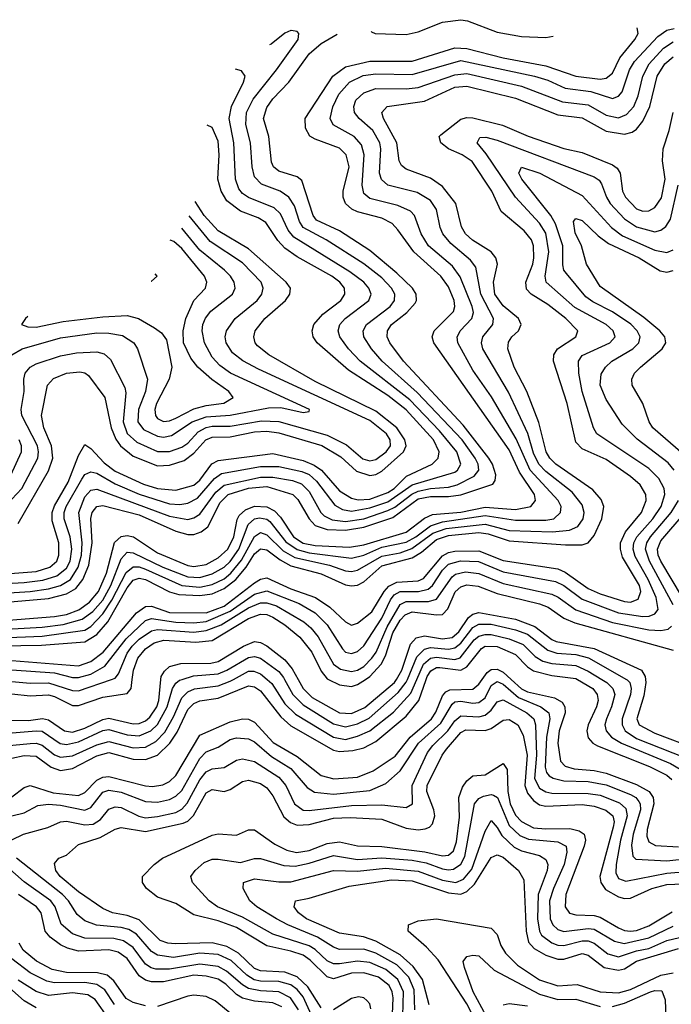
# Model space of a CAD drawing. Header units: inches. Extents: x 501365 to 657855, y 482276 to 547543.
# Tile 447 of 656: x 562796 to 564944, y 538928 to 542176. Entities that reach past the tile are written whole.
import ezdxf

# ---------------------------------------------------------------- set-up
doc = ezdxf.new("R2010")
doc.units = ezdxf.units.IN
doc.header["$MEASUREMENT"] = 0
doc.layers.add('A5563', color=7, linetype='Continuous')
doc.layers.add('A5564', color=7, linetype='Continuous')

msp = doc.modelspace()

# ---------------------------------------------------------------- linework, layer by layer
at = {"layer": 'A5563', "color": 5}
for points, elevation in [([(562371, 540000), (562430, 539944.3), (562510, 539906.4), (562550, 539895.7), (562590, 539900.2), (562710, 539944.2), (562770, 539951.9), (562830, 539946.2), (562890, 539949.4), (562910, 539944), (562970, 539914.1), (562990, 539913.8), (563070, 539941.7), (563150, 539953.1), (563163.4, 539970), (563166.9, 540000)], 3920), ([(562420.2, 540000), (562428.8, 539990), (562450, 539973.9), (562510, 539945.3), (562550, 539934.3), (562590, 539938.3), (562710, 539980), (562770, 539992.8), (562830, 539987.3), (562890, 539988.3), (562970, 539963.5), (562990, 539962.7), (563098.7, 540000)], 3940), ([(562730, 539820.9), (562850, 539830.2), (562870, 539829.6), (562929, 539789), (562950, 539784.8), (562990, 539793.6), (563070, 539831.4), (563090, 539834.7), (563150, 539816.6), (563190, 539814), (563228.5, 539830), (563250, 539850.9), (563282.2, 539910), (563299.1, 539970), (563310, 539987.4), (563322.6, 539997.4), (563331.1, 540000)], 3860), ([(562750, 539865.7), (562824.1, 539864.1), (562870.5, 539870.5), (562890, 539866.5), (562943.8, 539830), (562970, 539826.3), (563010, 539838.6), (563070, 539868.2), (563090, 539871.7), (563170, 539853), (563190, 539854.6), (563210, 539862.9), (563224.4, 539875.6), (563247.5, 539910), (563254.4, 539930), (563261.2, 540000)], 3880), ([(562750, 539781), (562830, 539789.1), (562850, 539789.8), (562870, 539783.5), (562910, 539750.8), (562930, 539743.4), (562970, 539748.4), (563050, 539784.5), (563090, 539795.3), (563170, 539774.4), (563210, 539776.9), (563244.5, 539795.5), (563274.2, 539825.8), (563303.2, 539876.8), (563330, 539939.3), (563350, 539959.1), (563371.6, 539968.4), (563450, 539978.6), (563490, 539994.5), (563500.1, 540000)], 3840), ([(562770, 539740.4), (562810, 539749.4), (562850, 539746.7), (562899.1, 539710), (562930, 539699), (562970, 539706), (563050, 539747.9), (563090, 539758.4), (563170, 539736.4), (563210, 539735.5), (563250, 539749.8), (563290.4, 539789.6), (563314.3, 539825.7), (563350, 539900.9), (563370, 539921), (563390, 539929.1), (563450, 539938), (563550, 539979), (563570, 539975.6), (563590, 539962.8), (563657, 539877), (563690, 539846.9), (563830, 539766.2), (563850, 539761.8), (563894.3, 539765.7), (563930, 539774.8), (563970, 539795.7), (564070, 539878.8), (564111.9, 539930), (564136.1, 540000)], 3820), ([(562770, 539613), (562810, 539643.3), (562830, 539650.4), (562906.4, 539626.4), (562990, 539617.2), (563010, 539627.5), (563050, 539668), (563070, 539677.6), (563090, 539679.8), (563210, 539648.4), (563233.6, 539646.4), (563267.9, 539652.1), (563290, 539663.4), (563310, 539682.9), (563390, 539815.9), (563490, 539860.3), (563530, 539869.8), (563550, 539868.5), (563570, 539859.3), (563631.4, 539791.4), (563710, 539745.9), (563790, 539682.7), (563831.8, 539671.8), (563910, 539677.9), (563961.6, 539698.4), (564033.6, 539746.4), (564083.6, 539810), (564153.4, 539870), (564168, 539892), (564190, 539946.3), (564201, 539959), (564213.9, 539966.1), (564290, 539967.9), (564310, 539984.6), (564320.7, 540000)], 3780), ([(562770, 539550.3), (562810, 539559.9), (562855.8, 539584.2), (562890, 539588.9), (562930, 539585.3), (563010, 539568.3), (563030, 539577.7), (563070, 539628.1), (563090, 539634.9), (563130, 539628.5), (563210, 539597.4), (563250, 539595.6), (563290, 539603.6), (563310, 539614.6), (563330, 539633.9), (563390, 539739.3), (563410, 539760.9), (563450, 539776.7), (563490, 539801.5), (563510, 539807.3), (563550, 539803.7), (563570, 539793.7), (563625.9, 539745.9), (563690, 539706.6), (563743, 539643), (563767.6, 539627.6), (563830, 539621.4), (563950, 539633.2), (564003.3, 539656.7), (564050, 539698), (564110.2, 539790), (564184.5, 539855.5), (564221.5, 539918.5), (564230, 539925.6), (564250, 539928), (564290, 539921.4), (564310, 539924.3), (564330, 539939.2), (564350, 539979.9), (564370, 539993.5), (564390, 539984.4), (564440.4, 539940.4), (564513.8, 539910), (564540.2, 539890), (564544.2, 539870), (564533.1, 539810), (564528.4, 539710), (564532.5, 539692.5), (564542, 539682), (564554.3, 539674.3), (564590, 539665), (564670, 539662.7), (564730, 539652), (564810, 539620), (564827, 539610), (564837.4, 539597.4), (564841.8, 539590), (564842.2, 539570), (564818.2, 539490), (564812.9, 539452.9), (564817.5, 539417.5), (564826.8, 539406.8), (564930, 539401.3), (565010, 539410)], 3760), ([(563611.5, 540000), (563627, 539987), (563670, 539919.6), (563705.4, 539885.4), (563830, 539809.8), (563870, 539802), (563910, 539812.5), (563950, 539830.7), (564028.2, 539891.8), (564085.9, 539954.1), (564105.6, 540000)], 3840), ([(563669.1, 540000), (563695.7, 539950), (563730, 539916.1), (563830, 539853.9), (563870, 539843.1), (563910, 539853), (563947.6, 539872.4), (564043.2, 539956.8), (564070, 539990.4), (564074, 540000)], 3860), ([(563713.4, 540000), (563729.8, 539970), (563760.2, 539940.2), (563850, 539890), (563890, 539887.2), (563933.2, 539906.8), (564032, 539990), (564038.1, 540000)], 3880), ([(563813.9, 540000), (563850, 539981.9), (563890, 539976.6), (563910, 539982.9), (563935.8, 540000)], 3920), ([(564416, 540000), (564450, 539968.5), (564470, 539959.5), (564558.7, 539938.7), (564584.6, 539924.5), (564593.3, 539910), (564593.8, 539890), (564574.7, 539830), (564570, 539790), (564579, 539730), (564593.8, 539713.8), (564624.5, 539704.5), (564690, 539699.5), (564730, 539690.4), (564830, 539653.2), (564871.2, 539630), (564884.8, 539610), (564887.2, 539590), (564864.5, 539504.5), (564863.4, 539483.4), (564870, 539464.6), (564892.4, 539452.4), (564967.9, 539447.9)], 3780), ([(564634.4, 540000), (564685.8, 539970), (564700.1, 539950), (564703, 539930), (564698.1, 539910), (564669.6, 539850), (564665.3, 539830), (564670, 539807.4), (564685, 539790), (564701.2, 539781.2), (564872.7, 539712.7), (564930, 539684.5), (564945.5, 539670)], 3820), ([(564714.7, 540000), (564731.2, 539990), (564752, 539970), (564757.6, 539950), (564747.6, 539910), (564730.1, 539870), (564725.6, 539850), (564729.8, 539829.8), (564747.2, 539810), (564779.7, 539790), (564942.1, 539722.1), (564992.6, 539692.6)], 3840), ([(564796.3, 540000), (564798.6, 539998.6), (564807.3, 539990), (564812.1, 539970), (564809.8, 539950), (564781.9, 539870), (564782.1, 539850), (564792.5, 539830), (564830, 539805.6), (565027.5, 539727.5)], 3860), ([(564859.3, 540000), (564860.3, 539990), (564853.9, 539946.1), (564830.1, 539870.1), (564838.8, 539850), (564890, 539822.3), (565029.9, 539769.9)], 3880), ([(562769.5, 539470.5), (562808.3, 539490), (562888.5, 539511.5), (562930, 539530.4), (562950, 539532.4), (563010, 539520.3), (563037.5, 539522.5), (563062.2, 539537.8), (563090, 539571.6), (563110, 539580.1), (563130, 539577.9), (563188.7, 539548.7), (563210, 539543.9), (563250, 539547.7), (563310, 539561.2), (563330, 539572.1), (563348.1, 539591.9), (563390, 539669), (563410, 539695.4), (563430, 539705.4), (563470, 539709.3), (563510, 539733.1), (563530, 539737.8), (563570, 539729.7), (563650, 539677), (563673.4, 539650), (563701.3, 539590), (563730, 539568.6), (563750, 539567.2), (563890, 539584.4), (563990, 539586.2), (564070, 539577.6), (564090.3, 539589.7), (564089.9, 539650), (564140.7, 539759.3), (564157.8, 539782.2), (564207, 539830), (564230, 539863.2), (564250, 539879.9), (564310, 539876.4), (564330, 539881.7), (564350, 539898.1), (564370, 539925.5), (564390, 539932.2), (564467.8, 539890), (564490.6, 539870), (564496.6, 539850), (564499.6, 539750), (564492.8, 539672.8), (564510, 539641), (564530, 539629), (564550, 539624.7), (564670, 539624.1), (564710, 539618), (564773, 539593), (564793.9, 539573.9), (564798.4, 539550), (564776.8, 539470), (564762.4, 539390), (564761.8, 539361.8), (564770, 539342.9), (564794.8, 539334.8), (564930, 539361), (565010, 539368)], 3740), ([(563790, 538916.3), (563745.6, 538985.6), (563710, 539018.6), (563670, 539034.9), (563590, 539038.5), (563570, 539046.5), (563517.1, 539097.1), (563478.7, 539118.7), (563430, 539131.2), (563307.7, 539127.7), (563283.5, 539130), (563259.1, 539139.1), (563190, 539206.5), (563150, 539221.2), (563101.5, 539230), (563070, 539244.7), (562990, 539299.2), (562928.5, 539350), (562915, 539370), (562910, 539393.1), (562924.8, 539410), (562950, 539420.8), (562990, 539455.4), (563061, 539479), (563110, 539506.1), (563130, 539511.8), (563210, 539498.2), (563334.3, 539525.7), (563350, 539532.9), (563369, 539551), (563410, 539626.4), (563430, 539637.2), (563470, 539630.5), (563490, 539636.6), (563530, 539663), (563550, 539667.2), (563590, 539656.5), (563610, 539642.2), (563630, 539616.4), (563667.1, 539547.1), (563688, 539528), (563710, 539519), (563750, 539521), (563830, 539542.8), (563884.9, 539544.9), (563990, 539538.5), (564070, 539509), (564110, 539504.1), (564133.1, 539506.9), (564146.9, 539513.1), (564156.4, 539523.6), (564164.2, 539550), (564161.2, 539570), (564138.2, 539630), (564138.7, 539650), (564188.3, 539750), (564202.7, 539770), (564250, 539824.3), (564266.5, 539833.5), (564330, 539831.5), (564350, 539838.3), (564390, 539865.6), (564410, 539867.9), (564438.7, 539850), (564455.6, 539815.6), (564468.5, 539750), (564461.3, 539650), (564470, 539625.2), (564490, 539600.1), (564510, 539586.6), (564530, 539581.6), (564650, 539587), (564690, 539582.2), (564728.4, 539568.4), (564751.7, 539550), (564756, 539530), (564752.7, 539512.7), (564709, 539350), (564711.8, 539330), (564727, 539307), (564770, 539282.9), (564790, 539277.5), (564810, 539278.8), (564879.9, 539310), (564930, 539324), (565010, 539326.3)], 3720), ([(564024.3, 538870), (564027, 538950), (564023.8, 538970), (564013.7, 538990), (563978.4, 539018.4), (563930, 539032.6), (563890, 539031.3), (563830, 539012.7), (563810, 539018.7), (563753.5, 539073.5), (563730, 539090.4), (563690, 539103.8), (563610, 539120.7), (563510, 539182), (563450, 539204), (563370, 539223.3), (563310, 539260.4), (563250, 539282), (563213.8, 539310), (563200.2, 539330), (563200.2, 539350), (563239.5, 539390), (563266.6, 539410), (563430, 539486.1), (563450, 539490.8), (563510, 539485.8), (563550, 539503.3), (563570, 539504), (563636.6, 539456.6), (563676.5, 539436.5), (563708.8, 539428.8), (563750, 539435.8), (563810, 539459), (563850, 539464.1), (563910, 539451.5), (563990, 539449.3), (564131.1, 539431.1), (564190, 539418), (564210, 539420.3), (564225.7, 539434.3), (564235.7, 539464.3), (564246.1, 539546.1), (564243.3, 539610), (564256, 539644), (564270, 539665.8), (564290, 539681.8), (564330, 539685.6), (564390, 539722.6), (564403.2, 539703.2), (564405.1, 539630), (564413.3, 539590), (564430, 539552.5), (564450, 539531.1), (564490, 539510.4), (564530, 539506.7), (564610, 539508.1), (564640.7, 539500.7), (564657.4, 539490), (564661.6, 539470), (564656.4, 539450), (564596.1, 539290), (564594.4, 539250), (564609, 539229), (564630, 539223), (564690, 539221.1), (564710, 539215.8), (564770, 539180.4), (564790, 539171.8), (564809.7, 539169.7), (564830, 539172.2), (564870, 539187.2), (564947.1, 539232.9)], 3680), ([(564059, 538890), (564060.7, 538970), (564042.7, 539010), (564003.1, 539043.1), (563950, 539066), (563910, 539071), (563850, 539061.4), (563830, 539062.3), (563810, 539072.3), (563770, 539109.4), (563750, 539121.3), (563630, 539159.3), (563530, 539215.3), (563447.7, 539250), (563420.2, 539270), (563383.2, 539310), (563365.7, 539330), (563359.4, 539350), (563374, 539370), (563403.4, 539396.6), (563430, 539407.1), (563450, 539407.6), (563524.2, 539395.8), (563570, 539409.7), (563590, 539409.3), (563666.7, 539386.7), (563704.1, 539384.1), (563750, 539393.6), (563830, 539419.3), (563910, 539406.2), (563990, 539411.7), (564090, 539403.3), (564135.4, 539395.4), (564190, 539375.1), (564210, 539371.6), (564225.6, 539374.3), (564249.8, 539390.2), (564263.9, 539416.1), (564295.2, 539590), (564310, 539607.2), (564325.2, 539614.8), (564350, 539620.8), (564358, 539618), (564370.6, 539610.5), (564410, 539517.9), (564444.7, 539484.7), (564472.9, 539472.9), (564570, 539464.4), (564597.6, 539450), (564600.2, 539430), (564590.6, 539390), (564555.3, 539310), (564542.8, 539270), (564545.2, 539210), (564554, 539190), (564570, 539175.1), (564590, 539168.1), (564670, 539178.4), (564690, 539176.2), (564756.5, 539136.5), (564789.3, 539129.3), (564870, 539147.6), (564950, 539186.4)], 3660), ([(564099, 538910), (564096.3, 538976.3), (564078.3, 539018.3), (564038.8, 539058.8), (563970, 539097.6), (563930, 539110), (563849.6, 539109.6), (563830, 539116.9), (563777.9, 539150), (563679.6, 539190), (563642.6, 539210), (563577.3, 539250), (563554.2, 539270), (563532.3, 539310), (563533.3, 539330), (563570, 539342.2), (563650, 539331.9), (563690, 539332.8), (563830, 539370.1), (563910, 539367.5), (564002.2, 539377.8), (564110, 539367.5), (564190, 539337.3), (564234.2, 539330), (564258.6, 539341.4), (564286.3, 539373.7), (564330, 539499), (564350, 539534.5), (564370, 539511.7), (564385.2, 539485.2), (564426.6, 539446.6), (564450, 539434.3), (564510, 539419.2), (564530, 539406.5), (564536.6, 539390), (564534.9, 539370), (564505.1, 539290), (564502.6, 539210), (564509.1, 539170), (564516.7, 539156.7), (564550, 539131.1), (564570, 539123), (564590, 539121.9), (564650, 539138.2), (564670, 539138.1), (564690, 539129.8), (564735.4, 539095.4), (564770, 539084.9), (564830, 539105.2), (564870, 539112.8), (564930, 539138.9), (564990, 539152.9)], 3640), ([(563715.3, 538910), (563688.3, 538950), (563650, 538969.8), (563590, 538972.4), (563550, 538980.5), (563530, 538992.5), (563478, 539038), (563450, 539052.8), (563390, 539060.6), (563290, 539044.3), (563244.6, 539044.6), (563228.7, 539048.7), (563210, 539061.2), (563170, 539115.5), (563137.9, 539137.9), (563105.5, 539145.5), (563010, 539146), (562970, 539161), (562932.7, 539192.7), (562913, 539250), (562898.5, 539270), (562810, 539332), (562676.6, 539450)], 3760), ([(563768.3, 538868.3), (563730, 538953.3), (563710, 538977.4), (563690, 538992.2), (563650, 539003.9), (563590, 539004.8), (563569.2, 539009.2), (563544.5, 539024.5), (563493, 539073), (563450, 539093.1), (563390, 539097.1), (563303.2, 539083.2), (563250, 539090), (563230, 539102.4), (563180.2, 539160.2), (563155.2, 539175.2), (563130, 539182.1), (563049, 539188.9), (563010, 539203.9), (562984.6, 539224.6), (562956.1, 539270), (562937, 539290), (562784.8, 539410)], 3740), ([(564146.2, 538926.2), (564123.4, 539010), (564093.2, 539053.2), (564050, 539091.8), (563970, 539137.1), (563929.2, 539150.8), (563850, 539163.3), (563741.8, 539210), (563714.4, 539230), (563700.2, 539250), (563704.8, 539270), (563750, 539278.8), (563882.1, 539318), (564021.6, 539338.4), (564090, 539335.4), (564210, 539295.7), (564250, 539292), (564270, 539300), (564295.2, 539324.8), (564350, 539412.6), (564370, 539421.5), (564390, 539413.4), (564440.8, 539370), (564458.4, 539338.4), (564465.8, 539170), (564473.6, 539133.6), (564492.1, 539112.1), (564530.9, 539090.9), (564570, 539077.2), (564590, 539077.6), (564650, 539096), (564670, 539090.3), (564723.4, 539050), (564770, 539040.7), (564790, 539045.9), (564830, 539070.2), (564967.6, 539112.4)], 3620), ([(563659.9, 538919.9), (563630, 538933.4), (563570, 538938.4), (563530, 538948.5), (563510, 538960.4), (563475, 538995), (563450, 539011.5), (563410, 539021.4), (563370, 539024.5), (563270, 539002.6), (563230, 539002.9), (563210, 539008.4), (563190, 539022.2), (563150, 539079.7), (563120.3, 539100.3), (563090, 539107.6), (562990, 539104), (562953, 539113), (562930, 539124.6), (562895.8, 539150), (562879.5, 539170), (562866.5, 539230), (562851.3, 539250), (562791.9, 539290)], 3780), ([(564300.5, 538870), (564270, 538929.6), (564175.3, 539075.3), (564137, 539117), (564077, 539170), (564077.7, 539190), (564110, 539203.3), (564170, 539210.1), (564350, 539179.1), (564370, 539159), (564382.3, 539122.3), (564397.6, 539097.6), (564437.5, 539057.5), (564510, 539008.7), (564569.7, 538989.7), (564633.7, 538993.7), (564710, 538970), (564770, 538966.4), (564810, 538977.1), (564910, 539025), (564950, 539032.6)], 3580), ([(563210, 538923.6), (563170, 538934.6), (563147, 538947), (563106, 539006), (563084.1, 539024.1), (563052.3, 539032.3), (562950, 539033.6), (562902.9, 539042.9), (562851.2, 539071.2), (562807.1, 539107.1), (562793.9, 539130)], 3820), ([(563108.2, 538928.2), (563076.3, 538976.3), (563050, 538993.7), (563010, 539000.1), (562910, 538998.7), (562885.2, 539005.2), (562830, 539032.5), (562770, 539077.9)], 3840), ([(564333.9, 538890), (564291, 538970), (564262, 539050), (564257.5, 539070), (564270, 539086.2), (564290, 539090.7), (564310, 539087.8), (564360.5, 539040.5), (564510, 538962.1), (564570, 538944.5), (564630, 538945.4), (564710, 538921.3)], 3560), ([(563090, 538880.7), (563044.4, 538944.4), (563019.8, 538959.8), (562970, 538966.4), (562890, 538957.7), (562850, 538970.2), (562790, 539008.2)], 3860), ([(562850, 538917), (562810, 538940.1), (562751.6, 538991.6)], 3880), ([(564750, 538920.9), (564790, 538931.6), (564875.9, 538970), (564890, 538974.4), (564912.5, 538972.5), (564923.6, 538943.6), (564931.2, 538728.8)], 3560), ([(563494.6, 538894.6), (563439.8, 538939.8), (563410, 538954), (563370, 538958.1), (563350, 538955.3), (563250, 538921)], 3820), ([(563953.4, 538913.4), (563949.7, 538929.7), (563940.7, 538940.7), (563930, 538949.9), (563912.6, 538952.6), (563890, 538947.9), (563830, 538910.5)], 3720), ([(564390, 538927.1), (564410, 538930.7), (564470, 538923.4)], 3540)]:
    msp.add_lwpolyline(points, dxfattribs=dict(at, elevation=elevation))
at = {"layer": 'A5564', "color": 5}
for points, elevation in [([(563954.1, 542136.9), (563955.5, 542135.5), (563968.2, 542130), (564070, 542126.6), (564110, 542135.9), (564190, 542167.2), (564250, 542175.8), (564272.1, 542172.1), (564370, 542134.7), (564450, 542120.5), (564530, 542117.3), (564555, 542121.5)], 4120), ([(562650, 540245.5), (562890, 540266.6), (562950, 540282), (562980.2, 540299.8), (563003.9, 540330), (563023.1, 540376.9), (563034.4, 540450), (563029.6, 540530.4), (563034.1, 540550), (563050, 540570.1), (563070, 540573.1), (563190, 540542.6), (563310, 540488.4), (563350, 540477.5), (563370, 540478.1), (563393.5, 540486.5), (563416.4, 540503.6), (563456.3, 540583.7), (563483.1, 540610), (563550, 540630.5), (563610, 540636.2), (563696.5, 540610), (563713, 540593), (563749.6, 540529.6), (563770, 540507.2), (563810, 540494.4), (563870, 540492), (563930, 540501.6), (564025.8, 540534.2), (564110, 540595.8), (564150, 540603.7), (564210, 540603.3), (564250, 540608.3), (564355.6, 540644.4), (564363.9, 540656.1), (564365.5, 540674.5), (564354.9, 540710), (564342.8, 540730), (564258.1, 540838.1), (564061.2, 541050), (564016.3, 541110), (564007.3, 541130), (564008, 541150), (564021.1, 541170), (564072.2, 541210), (564099.3, 541240.7), (564104, 541250), (564102.5, 541270), (564090.9, 541290), (564039.7, 541339.7), (563950, 541414.3), (563850, 541479), (563774.7, 541514.7), (563763.6, 541530), (563725.4, 541645.4), (563710, 541657.4), (563650, 541676.2), (563632.8, 541690), (563625.4, 541705.4), (563616.9, 541790), (563599.3, 541850), (563610, 541886.1), (563630, 541914.3), (563683, 541970), (563750, 542062.7), (563790, 542097.6), (563842.4, 542127.8)], 4120), ([(562670, 540279.6), (562830, 540290.3), (562890, 540298.7), (562930.5, 540309.5), (562963.1, 540330), (562988.8, 540370), (562999.8, 540410), (563001.3, 540450), (562990.2, 540550), (563010, 540601.6), (563030, 540624.2), (563050, 540627.3), (563290, 540538.2), (563350, 540527.7), (563370, 540532.8), (563390, 540544.6), (563442.3, 540617.7), (563470, 540641.1), (563590, 540667.5), (563630, 540667.1), (563695.6, 540655.6), (563724.9, 540644.9), (563750, 540619.5), (563789, 540550), (563799.8, 540539.8), (563825.8, 540525.8), (563870, 540520.6), (563929.9, 540530), (564010, 540556.9), (564032.1, 540567.9), (564088.7, 540611.3), (564110, 540621.3), (564150, 540629.5), (564210, 540634.2), (564238.2, 540641.8), (564294.6, 540670), (564309.9, 540690), (564307.8, 540710), (564297.3, 540730), (564254.4, 540790), (564106.3, 540946.3), (563991.3, 541050), (563955.5, 541090), (563930.7, 541130), (563928.7, 541150), (563938.9, 541170), (564017.1, 541230), (564031.8, 541250), (564032.1, 541270), (564022, 541290), (563990, 541324.1), (563930, 541370.2), (563806.7, 541450), (563730.3, 541490), (563718.5, 541510), (563701.8, 541561.8), (563683, 541590), (563654, 541610), (563593.2, 541633.2), (563570, 541657.1), (563562.6, 541690), (563557.1, 541770), (563541.7, 541830), (563543.7, 541870), (563565.8, 541914.2), (563642.5, 542010), (563714.2, 542110), (563716.5, 542130), (563710, 542136.5), (563691, 542140.6)], 4140), ([(562730, 540193.1), (562910, 540207.3), (562950, 540214.5), (562990.4, 540229.6), (563025.7, 540254.3), (563055.2, 540290), (563082, 540350), (563108.1, 540451.9), (563130, 540471.4), (563150, 540474.1), (563171.2, 540470), (563250, 540417.6), (563350, 540375.7), (563370, 540371.8), (563410, 540379.1), (563450, 540400.5), (563481.6, 540430), (563501.9, 540470), (563512.3, 540527.7), (563519.4, 540540.6), (563540.4, 540559.6), (563570, 540571.5), (563610, 540569.5), (563635.8, 540555.8), (563655.3, 540535.3), (563698.9, 540470), (563729.8, 540449.8), (563770, 540441.9), (563883.6, 540436.4), (563930, 540443.8), (564070, 540485.4), (564130, 540532), (564156.3, 540543.7), (564250, 540551.7), (564330, 540568.2), (564430, 540560.5), (564480.6, 540570), (564496.2, 540590), (564493.5, 540610), (564443.9, 540683.9), (564410, 540757.2), (564160.9, 541110), (564156.2, 541130), (564162.6, 541150), (564226.3, 541213.7), (564230.5, 541230), (564227.8, 541250), (564210, 541295.1), (564184.7, 541330), (564095.4, 541410), (564042.9, 541482.9), (564023.3, 541503.3), (563990, 541520.7), (563910, 541541.6), (563891, 541551), (563869.9, 541570), (563862.7, 541590), (563862.7, 541610), (563882.2, 541690), (563872, 541730), (563850, 541752.3), (563770, 541781.2), (563752, 541792), (563737.5, 541817.5), (563736.6, 541850), (563827.6, 541990), (563870, 542020.2), (563950, 542038.7), (564090, 542038.7), (564230, 542083), (564270, 542080.3), (564390, 542050), (564530, 542023.7), (564630, 541989.8), (564710, 541980.1), (564730, 541982.4), (564750, 541999.5), (564774.2, 542050), (564823.9, 542110), (564834.7, 542130), (564832.1, 542148.9)], 4080), ([(562730, 540164.6), (562870, 540172.6), (562938.8, 540181.2), (563001.8, 540198.2), (563036.6, 540223.4), (563070, 540261.1), (563096.6, 540310), (563130, 540397.8), (563150, 540419.9), (563170, 540417.1), (563267.3, 540370), (563350, 540338.1), (563390, 540336.2), (563430, 540347.7), (563469.9, 540370), (563490, 540389.2), (563518, 540430), (563549.4, 540510.6), (563570, 540529.3), (563586.8, 540533.2), (563610, 540528.6), (563620.3, 540520.3), (563673.7, 540453.7), (563710, 540428.3), (563750, 540417.5), (563890, 540400), (563930, 540410.2), (563990, 540436.6), (564070, 540452.8), (564101.6, 540470), (564150, 540506.6), (564190, 540519.9), (564330, 540540.2), (564430, 540524.6), (564530, 540524.7), (564557.2, 540530), (564579.3, 540550), (564581, 540570), (564571.7, 540590), (564479.1, 540690), (564433.2, 540793.2), (564351.9, 540932), (564290, 541020.2), (564240.5, 541110), (564238.3, 541130), (564242, 541138), (564248.2, 541150), (564286.1, 541190), (564291.8, 541210), (564288, 541230), (564248, 541328), (564222.5, 541362.5), (564144, 541430), (564118.9, 541470), (564097.9, 541530), (564084.6, 541544.6), (564042.8, 541562.8), (563950, 541586.2), (563930, 541602.8), (563924.9, 541630), (563931.5, 541730), (563923.1, 541763.1), (563898.9, 541790), (563829.4, 541829.4), (563819.7, 541850), (563828.4, 541888.4), (563848.2, 541930), (563882.7, 541970), (563928.7, 541991.3), (563970, 541996.8), (564090, 541994.7), (564250, 542041.7), (564492.9, 541990), (564536.6, 541976.6), (564594.3, 541950), (564678.6, 541938.6), (564750, 541916.1), (564770, 541923.1), (564782.4, 541937.6), (564806.7, 542010), (564822.4, 542037.6), (564900.1, 542119.9), (564930, 542141), (564953.2, 542146.8)], 4060), ([(563689.4, 542140.6), (563670, 542131.4), (563624.4, 542095.6), (563619.2, 542093.4)], 4140), ([(562730, 540137.3), (562870, 540142.4), (563010, 540162.1), (563030, 540174.1), (563070, 540216), (563099.1, 540260.9), (563147.1, 540352.9), (563170, 540370.9), (563190, 540370.9), (563210, 540363.7), (563330, 540309.5), (563390, 540304.3), (563430, 540312.9), (563470, 540332.2), (563492, 540350), (563526.8, 540393.2), (563570, 540471.4), (563590, 540484.3), (563610, 540477.3), (563664.2, 540424.2), (563702.4, 540402.4), (563816.7, 540376.7), (563870, 540357.6), (563890, 540355.8), (563910, 540360), (563990, 540406.7), (564050, 540417.7), (564088.3, 540431.7), (564158, 540482), (564202.3, 540497.7), (564330, 540512), (564410, 540491.6), (564553, 540487), (564608.3, 540491.7), (564635.9, 540504.1), (564653.6, 540530), (564656.6, 540550), (564650, 540575.9), (564617.9, 540617.9), (564530, 540686), (564507.8, 540710), (564490, 540745.6), (564471.2, 540811.2), (564407.2, 540947.2), (564322.8, 541090), (564318.3, 541110), (564322.8, 541130), (564355.8, 541170), (564358.4, 541190), (564316.5, 541270), (564299.8, 541359.8), (564282.6, 541382.6), (564217.1, 541437.1), (564190.7, 541470), (564181.9, 541490), (564170.3, 541550), (564150, 541579.7), (564106.1, 541606.1), (564009.5, 541629.5), (563988.2, 541648.2), (563982.4, 541670), (563986.3, 541750), (563982.8, 541770), (563960.4, 541810), (563914.9, 541850), (563899.2, 541870), (563896.9, 541890), (563904.3, 541910), (563930, 541934.9), (563970, 541948.9), (564070, 541947.3), (564110, 541952), (564230, 541994), (564270, 541998.8), (564450, 541956.3), (564585.4, 541905.4), (564670, 541895.1), (564730, 541860.5), (564770, 541852.2), (564796.9, 541863.1), (564820.9, 541890), (564835.1, 541924.9), (564850, 541990), (564871.8, 542030), (564918.4, 542081.6), (564950, 542102.4)], 4040), ([(562730, 540110.9), (562867.5, 540112.5), (563010, 540123.6), (563050, 540147.9), (563086.1, 540190), (563150, 540301.6), (563170, 540327.6), (563190, 540334), (563210, 540330), (563290, 540288.9), (563319.8, 540279.8), (563390, 540276.2), (563430, 540281.9), (563470, 540299.6), (563508.7, 540330), (563542.3, 540370), (563570, 540414.3), (563590, 540431.1), (563610, 540427.6), (563654.1, 540394.1), (563690, 540374.2), (563790, 540348.5), (563870, 540311.4), (563890, 540308.2), (563910, 540311.1), (563930, 540322), (563990, 540374), (564090, 540401.1), (564120.6, 540419.4), (564170, 540461.8), (564210, 540475.1), (564310, 540484.6), (564340, 540480), (564410, 540457.4), (564595.7, 540444.3), (564650, 540443.8), (564670, 540450.5), (564690, 540474.1), (564715.4, 540530), (564722, 540570), (564713.1, 540593.1), (564685.3, 540625.3), (564563, 540710), (564543.2, 540730), (564531.2, 540750), (564507.1, 540847.1), (564467.6, 540950), (564426.2, 541030), (564405, 541090), (564407.3, 541112.7), (564418.2, 541130), (564439.9, 541150), (564449.5, 541170), (564440.9, 541190), (564390, 541232), (564361.8, 541270), (564357.8, 541310), (564371.3, 541370), (564366, 541390), (564350.2, 541410.2), (564288.8, 541448.8), (564265.3, 541470), (564252.1, 541492.1), (564233.2, 541570), (564190, 541625.2), (564150, 541652.6), (564070, 541683.2), (564054.5, 541694.5), (564046.9, 541710), (564038.8, 541770), (563995.4, 541850), (563989.9, 541870), (564006.8, 541890), (564130, 541906.9), (564230, 541952.7), (564270, 541956.5), (564430, 541916.6), (564570, 541862), (564650, 541851.6), (564730, 541808.3), (564790, 541797.8), (564815.7, 541804.3), (564830, 541815.1), (564850, 541841), (564873.5, 541890), (564897.3, 541990), (564923.2, 542030), (564950, 542053.7)], 4020), ([(562710, 540314.3), (562810, 540319.6), (562872.2, 540327.8), (562918.1, 540341.9), (562950, 540366.8), (562961.9, 540390), (562967.2, 540430), (562961.6, 540470), (562942.1, 540530), (562942.4, 540550), (562949.1, 540570), (562999.9, 540660.1), (563010, 540675.3), (563030, 540685.1), (563050, 540679.8), (563110, 540645.3), (563190, 540610.6), (563290, 540579.2), (563323.3, 540576.7), (563350, 540580.9), (563382.2, 540597.8), (563437.4, 540662.6), (563461.4, 540678.6), (563590, 540702.1), (563650, 540702.4), (563726.1, 540686.1), (563750, 540675.5), (563773.8, 540653.8), (563835.1, 540575.1), (563860.3, 540560.3), (563890, 540554.7), (563950, 540565.3), (564010, 540585.3), (564090, 540641.8), (564230, 540683.2), (564239.7, 540690), (564250.2, 540710), (564236.6, 540750), (564180.1, 540820.1), (564081.8, 540921.8), (563918.7, 541050), (563880.1, 541090), (563850.8, 541130), (563845.8, 541150), (563851.2, 541170), (563868.5, 541190), (563946.8, 541250), (563954.1, 541270), (563947.2, 541290), (563929.9, 541310), (563884.7, 541344.7), (563699, 541459), (563681.2, 541481.2), (563655.4, 541535.4), (563635.2, 541555.2), (563549.6, 541589.6), (563530, 541603), (563517.9, 541617.9), (563506.7, 541650), (563502, 541770), (563486.8, 541850), (563494.5, 541890), (563533.7, 541970), (563539.1, 541990), (563527.3, 542007.3), (563506.7, 542012.1)], 4160), ([(562770, 540062.3), (562990, 540044.5), (563030, 540059.5), (563070.6, 540089.4), (563181, 540219), (563210, 540240.9), (563230, 540241.2), (563290, 540221.1), (563410, 540219.7), (563470, 540241.5), (563570, 540318), (563590, 540331), (563610, 540334.8), (563690, 540298.8), (563770.5, 540270.5), (563818.7, 540238.7), (563870, 540189.6), (563890, 540179.1), (563910, 540185), (563957.2, 540222.8), (563996.9, 540290), (564012.3, 540307.7), (564039.5, 540320.5), (564110, 540324.9), (564127.3, 540332.7), (564190, 540407), (564210, 540418.3), (564230, 540422.5), (564310, 540424.4), (564390, 540391.8), (564570, 540364.5), (564593.9, 540353.9), (564670, 540299.9), (564710, 540281.8), (564790, 540256.6), (564810, 540255), (564835.5, 540264.5), (564844.1, 540290), (564839.6, 540310), (564783.5, 540403.5), (564776.4, 540430), (564777.1, 540450), (564793, 540487), (564845.9, 540550), (564861.2, 540590), (564860.3, 540610), (564841.7, 540641.7), (564809.3, 540669.3), (564730, 540724.9), (564650, 540760.1), (564630, 540782.5), (564600.7, 540910), (564556, 541050), (564557.4, 541070), (564569.4, 541090), (564629.9, 541130), (564636.2, 541150), (564596, 541190), (564536.8, 541236.8), (564482.2, 541270), (564467.1, 541287.1), (564464.8, 541310), (564487.9, 541370), (564490.9, 541390), (564489.7, 541429.7), (564483.3, 541450), (564459, 541479), (564383.3, 541543.3), (564353, 541610), (564288, 541708), (564255, 541730), (564209.9, 541750), (564184, 541770), (564178.8, 541790), (564183.9, 541796.1), (564250, 541848), (564270, 541853.2), (564290, 541852.1), (564387.4, 541827.4), (564472, 541792), (564590, 541750.9), (564650, 541737.8), (564750, 541697.4), (564765.9, 541685.9), (564775.7, 541670), (564783.3, 541610), (564793.6, 541590), (564830, 541551.5), (564850, 541543.9), (564870, 541545.5), (564890, 541556), (564911.4, 541588.6), (564924.4, 541650), (564915.1, 541710), (564917.1, 541750), (564937.1, 541810), (564950.7, 541870)], 3980), ([(562750, 540347.8), (562850, 540355.7), (562894.6, 540370), (562917.5, 540390), (562925.1, 540410), (562924.8, 540450), (562902.5, 540522.5), (562902.2, 540550), (562910, 540572.3), (562955.9, 540650), (562990, 540738), (563010, 540774.7), (563030, 540761.9), (563074.2, 540714.2), (563110, 540686.9), (563203.5, 540643.4), (563250, 540629.3), (563310, 540624.3), (563370, 540640.8), (563390, 540657.5), (563428.9, 540711.1), (563450, 540721.5), (563630, 540744.6), (563730, 540721.4), (563766.9, 540706.9), (563790.3, 540690), (563850, 540622.3), (563890, 540597.4), (563912.1, 540592.1), (563950, 540594.8), (564010, 540616.3), (564030.6, 540630), (564071.6, 540670), (564155.6, 540710), (564176, 540730), (564178.8, 540750), (564160.5, 540790), (564070, 540889.1), (564010, 540935.8), (563880.3, 541020.3), (563776.6, 541110), (563763.5, 541130), (563759.9, 541150), (563765.5, 541170), (563795.5, 541204.5), (563854.9, 541250), (563868.2, 541270), (563866.2, 541290), (563850.7, 541310), (563824.5, 541330), (563710, 541393.5), (563670, 541421.9), (563647.2, 541447.2), (563607.1, 541507.1), (563581.9, 541521.9), (563524.1, 541544.1), (563478.9, 541578.9), (563459.7, 541610), (563448.9, 541650), (563453, 541730), (563450, 541774.7), (563430, 541820.6), (563413.2, 541828.4)], 4180), ([(562770, 540031.7), (562910, 540021.5), (562970, 540006.6), (562990, 540005.9), (563030, 540017.2), (563076.5, 540043.5), (563146.5, 540133.5), (563210, 540194), (563230, 540201.2), (563310, 540188.7), (563370, 540186.8), (563410, 540191.4), (563490, 540225), (563570, 540281.6), (563610, 540292.1), (563717.1, 540250), (563770, 540219.2), (563810, 540180.1), (563860.3, 540100.3), (563870, 540089.7), (563890, 540085.2), (563910, 540091.7), (563930, 540111), (563990, 540202.1), (564017.9, 540262.1), (564030, 540278.6), (564050, 540289.8), (564110.4, 540289.6), (564142.1, 540297.9), (564157.2, 540310), (564190, 540359.7), (564210, 540380.5), (564248.6, 540391.4), (564308.6, 540388.6), (564390, 540354.5), (564562.8, 540322.8), (564590, 540309.6), (564650, 540265), (564770, 540220), (564850, 540207.1), (564871.4, 540208.6), (564890, 540216), (564900.7, 540230), (564894.7, 540270), (564868.1, 540330), (564825.5, 540405.5), (564818.5, 540430), (564820.5, 540450), (564830.2, 540470), (564883, 540530), (564910.4, 540570), (564923, 540610), (564920.2, 540630), (564902.8, 540662.8), (564870, 540695.7), (564698.6, 540810), (564687.5, 540830), (564650.2, 540950), (564638.8, 541010), (564637.8, 541050), (564650, 541067.7), (564741.1, 541110), (564759.1, 541130), (564752.8, 541150), (564729.3, 541170), (564626.4, 541226.4), (564531.7, 541310), (564528.1, 541330), (564540.6, 541410), (564530, 541471.9), (564510, 541504.5), (564430.4, 541590.4), (564333.9, 541733.9), (564304.1, 541770), (564312.8, 541787.2), (564332.2, 541787.8), (564370, 541778.1), (564690, 541657.4), (564706.2, 541646.2), (564714.2, 541634.2), (564730.1, 541590), (564743.2, 541570), (564790, 541518.6), (564830, 541492.2), (564890, 541476.5), (564910, 541481.2), (564926.7, 541493.3), (564941.6, 541518.4), (564967, 541630)], 3960), ([(564953.2, 540690), (564934, 540714), (564832, 540792), (564781.9, 540841.9), (564730, 540923.2), (564709.9, 540970.1), (564713.1, 541006.9), (564727, 541030), (564748.7, 541050), (564817.9, 541090), (564837.1, 541110), (564841.8, 541130), (564832.1, 541150), (564811.1, 541171.1), (564750, 541212), (564685.3, 541245.3), (564662.2, 541262.2), (564598.4, 541338.4), (564590.3, 541350), (564587.1, 541367.1), (564586.5, 541430), (564562.7, 541502.7), (564546.8, 541530), (564451.7, 541650), (564441.4, 541670), (564450, 541689.1), (564510.7, 541670), (564650, 541596.3), (564746.6, 541490), (564782.8, 541462.8), (564890, 541415.5), (564930, 541407.8), (564950, 541416.4)], 3940), ([(562790, 540514.4), (562890, 540688.3), (562904.6, 540730), (562900, 540770), (562874.7, 540830), (562867.3, 540870), (562887.4, 540970), (562907.1, 540992.9), (562950, 541010), (562994.2, 541014.2), (563010, 541010.9), (563022.1, 541002.1), (563076.1, 540930), (563097, 540830), (563112.3, 540792.3), (563128.3, 540770), (563170, 540736.7), (563250, 540704.8), (563290, 540706.5), (563338.3, 540721.7), (563370, 540746), (563409.5, 540790.5), (563430, 540798.7), (563490, 540800.4), (563570, 540816.7), (563610, 540819.1), (563650, 540813.5), (563791.4, 540771.4), (563854, 540734), (563906.6, 540686.6), (563950, 540672.8), (563970, 540676), (563990, 540686.3), (564061.4, 540750), (564069.5, 540770), (564065.6, 540790), (564039.2, 540830), (563970, 540884.3), (563770, 540982), (563617.6, 541070), (563580.2, 541100.2), (563572, 541110), (563567.5, 541130), (563572.3, 541150), (563603.7, 541190), (563671.7, 541250), (563686.7, 541270), (563688, 541290), (563674.8, 541310), (563550, 541420.3), (563450, 541479.9), (563404.1, 541530), (563373.8, 541576.7)], 4220), ([(562770, 540594.5), (562802.2, 540630), (562855, 540730), (562857.6, 540750), (562853.9, 540770), (562802.9, 540870), (562800.3, 540890), (562810.3, 540950), (562808.9, 540990), (562813.2, 541010), (562829.9, 541030), (562850, 541040.6), (562930, 541066.6), (562982.9, 541077.1), (563050, 541080.6), (563073.6, 541073.6), (563094.9, 541054.9), (563142.5, 540962.5), (563145.1, 540945.1), (563137, 540850), (563150, 540810.6), (563182.2, 540782.2), (563250, 540751.8), (563290, 540751.8), (563330, 540765.4), (563350, 540779.5), (563383.6, 540816.4), (563410, 540830.8), (563430, 540835), (563490, 540835.7), (563593.3, 540853.3), (563650, 540850.4), (563810, 540805.3), (563873.7, 540773.7), (563927.4, 540727.4), (563950, 540720.4), (563970, 540725), (564003.8, 540750), (564018.1, 540770), (564017.6, 540790), (564005, 540810), (563950, 540854.4), (563583.2, 541023.2), (563530.9, 541050.9), (563497.1, 541077.1), (563476.7, 541110), (563473.5, 541130), (563477.6, 541150), (563505.9, 541190), (563578.5, 541250), (563594.5, 541270), (563598.9, 541290), (563591.5, 541310), (563530, 541373.5), (563424, 541444), (563353.9, 541528.4)], 4240), ([(564983.3, 540743.3), (564883.7, 540830), (564871.6, 540850), (564850.3, 540910.3), (564815.5, 540970), (564814, 540990), (564822.8, 541010), (564842.2, 541030), (564914.5, 541090), (564926.4, 541110), (564922.7, 541130), (564906.2, 541150), (564854.1, 541194.1), (564710, 541295.8), (564664.5, 541370), (564648.1, 541430), (564627.3, 541472.7), (564621.4, 541510), (564630, 541520.5), (564650, 541513.8), (564703, 541463), (564737.5, 541437.5), (564838.6, 541390), (564907.6, 541347.6), (564930, 541343.5), (564950, 541348.2)], 3920), ([(562769.5, 541070.5), (562803.9, 541090), (562930, 541126.2), (563050, 541142.7), (563090, 541142.4), (563134.1, 541134.1), (563171.9, 541110), (563184.5, 541090), (563217.2, 540990), (563210.1, 540950), (563187.6, 540890), (563185.3, 540850), (563204, 540824), (563250, 540801.7), (563270, 540798.7), (563296, 540804), (563364.5, 540850), (563410, 540866), (563490, 540871.1), (563616.1, 540896.1), (563656.2, 540896.2), (563730, 540880.2), (563750, 540884), (563751.7, 540890), (563491, 541010), (563455.3, 541035.3), (563430, 541062.9), (563404.9, 541110), (563397.1, 541150), (563399.6, 541170), (563408.3, 541191.7), (563425.5, 541214.5), (563496.9, 541270), (563506.2, 541290), (563502.7, 541310), (563490.8, 541330), (563471.2, 541350), (563390, 541416), (563330.4, 541487.9)], 4260), ([(562822.3, 541196.7), (562814.6, 541190), (562801.1, 541170), (562822.3, 541162.3), (562850, 541161.3), (562939.4, 541180.6), (563070, 541196), (563150, 541200.2), (563187.6, 541190), (563239.6, 541159.6), (563262.8, 541142.8), (563279.9, 541119.9), (563297.4, 541030), (563288.3, 540990), (563246.8, 540910), (563240.9, 540890), (563242.9, 540870), (563250, 540860.8), (563270, 540850.4), (563290, 540852.6), (563310, 540862), (563370, 540891.8), (563410, 540903.4), (563468.8, 540911.2), (563499.5, 540930), (563485.4, 540950), (563428.9, 540988.9), (563383.2, 541030), (563359.8, 541059.8), (563335.3, 541110), (563334.1, 541150), (563343.5, 541190), (563369.5, 541250), (563408, 541290), (563412.6, 541310), (563405.4, 541330), (563330, 541421.5), (563304.2, 541444.2), (563291.8, 541448.8)], 4280), ([(563228.9, 541313.2), (563230, 541313.4), (563248.9, 541330), (563242.8, 541337.6)], 4320), ([(562766.2, 540673.8), (562801.5, 540750), (562801.5, 540770), (562793.3, 540790)], 4260), ([(564950, 540246), (564872, 540390), (564859.7, 540430), (564863.6, 540450), (564876.1, 540470), (564944.3, 540550), (564968.3, 540590)], 3940), ([(564980.8, 540270), (564909.4, 540390), (564900.9, 540410), (564898.9, 540430), (564910, 540456.5), (564990.2, 540550)], 3920), ([(563098.7, 540000), (563110, 540003.9), (563121.3, 540018.7), (563150, 540086.9), (563166.2, 540110), (563190, 540133.2), (563230, 540160.5), (563250, 540164.3), (563370, 540155.8), (563410, 540160.8), (563459.8, 540180.2), (563550, 540235.5), (563590, 540252.4), (563610, 540252.9), (563642.3, 540242.3), (563732, 540190), (563755.7, 540170), (563779.9, 540139.9), (563830.2, 540050.2), (563853.7, 540033.7), (563890, 540025.8), (563910, 540030.6), (563930, 540042.9), (563956.9, 540070), (563970.5, 540090), (564007.2, 540172.8), (564050, 540247), (564070, 540257.2), (564143.1, 540256.9), (564170, 540264.4), (564221.5, 540338.5), (564232.8, 540347.2), (564265.6, 540354.4), (564310, 540349.4), (564390, 540316.4), (564550, 540281), (564571, 540271), (564629.2, 540229.2), (564750, 540187.7), (564870, 540163.5), (564910, 540161), (564933.9, 540166.1), (564945, 540175.1)], 3940), ([(563935.8, 540000), (563950, 540009.4), (563988, 540050), (564002.1, 540077.9), (564026.3, 540153.7), (564050, 540195.6), (564066.9, 540213.1), (564090, 540222.8), (564170, 540212.5), (564190, 540213.9), (564207.3, 540232.7), (564231.6, 540288.4), (564250, 540304.9), (564270, 540311.4), (564307.2, 540307.2), (564370, 540283.4), (564510, 540249.6), (564538, 540238), (564590, 540201.4), (564626.5, 540186.5), (564950, 540096.1)], 3920), ([(563166.9, 540000), (563170.4, 540030), (563185.2, 540070), (563210, 540100.9), (563239, 540121), (563270.3, 540129.7), (563376.9, 540123.1), (563430, 540128.7), (563550, 540200.3), (563590, 540215.4), (563610, 540213.7), (563630, 540205.7), (563670, 540179.9), (563718.9, 540138.9), (563758.9, 540090), (563790, 540027.4), (563810, 540001.9), (563813.9, 540000)], 3920), ([(564038.1, 540000), (564056.1, 540030), (564084.1, 540115.9), (564102.4, 540137.6), (564130, 540143.2), (564190, 540134), (564221.4, 540138.6), (564243.4, 540156.6), (564276, 540204), (564290, 540215.5), (564310, 540220.1), (564430, 540198.3), (564494.2, 540174.2), (564550, 540131.9), (564565.1, 540125.1), (564690, 540102), (564845.6, 540030), (564858.3, 540010), (564859.3, 540000)], 3880), ([(564074, 540000), (564105.1, 540074.9), (564130, 540100), (564150, 540105), (564210, 540099.9), (564230, 540103.9), (564250, 540119.7), (564290, 540171.1), (564310, 540182.6), (564350, 540182.2), (564430, 540163.6), (564470, 540149.5), (564536.6, 540096.6), (564567, 540087), (564630, 540081.9), (564671.6, 540071.6), (564796.3, 540000)], 3860), ([(564105.6, 540000), (564127, 540050), (564149.9, 540070), (564170, 540072.8), (564230, 540065.8), (564248.4, 540071.6), (564294.4, 540130), (564310, 540142.7), (564330, 540148.3), (564350, 540147.9), (564410, 540134.1), (564455.6, 540115.6), (564495.9, 540075.9), (564520.6, 540060.6), (564550, 540052), (564630, 540045.6), (564670, 540027.1), (564714.7, 540000)], 3840), ([(563261.2, 540000), (563262.2, 540010), (563272.7, 540027.3), (563290, 540042), (563327.3, 540052.7), (563426.1, 540053.9), (563450, 540058.7), (563533.5, 540110), (563570, 540124.7), (563590, 540122.1), (563610, 540111.2), (563670, 540064.8), (563694.5, 540034.5), (563713.4, 540000)], 3880), ([(564136.1, 540000), (564139.5, 540010), (564151.6, 540028.4), (564170, 540038.8), (564180.9, 540039.1), (564250, 540030.6), (564270, 540041.9), (564318.3, 540101.7), (564330.9, 540109.1), (564370, 540108.7), (564430, 540082.5), (564470, 540041.8), (564490, 540027.7), (564550, 540012.5), (564630, 540002.6), (564634.4, 540000)], 3820), ([(563331.1, 540000), (563368.4, 540011.6), (563450, 540018.6), (563478.7, 540030), (563550, 540071.8), (563570, 540075.3), (563590, 540069.6), (563650, 540026.4), (563665.9, 540005.9), (563669.1, 540000)], 3860), ([(563500.1, 540000), (563550, 540027), (563567.5, 540027.5), (563590, 540018.1), (563611.5, 540000)], 3840), ([(564320.7, 540000), (564336.8, 540023.2), (564350, 540032.6), (564370, 540033.2), (564390, 540024.1), (564416, 540000)], 3780)]:
    msp.add_lwpolyline(points, dxfattribs=dict(at, elevation=elevation))

doc.saveas('drawing.dxf')
